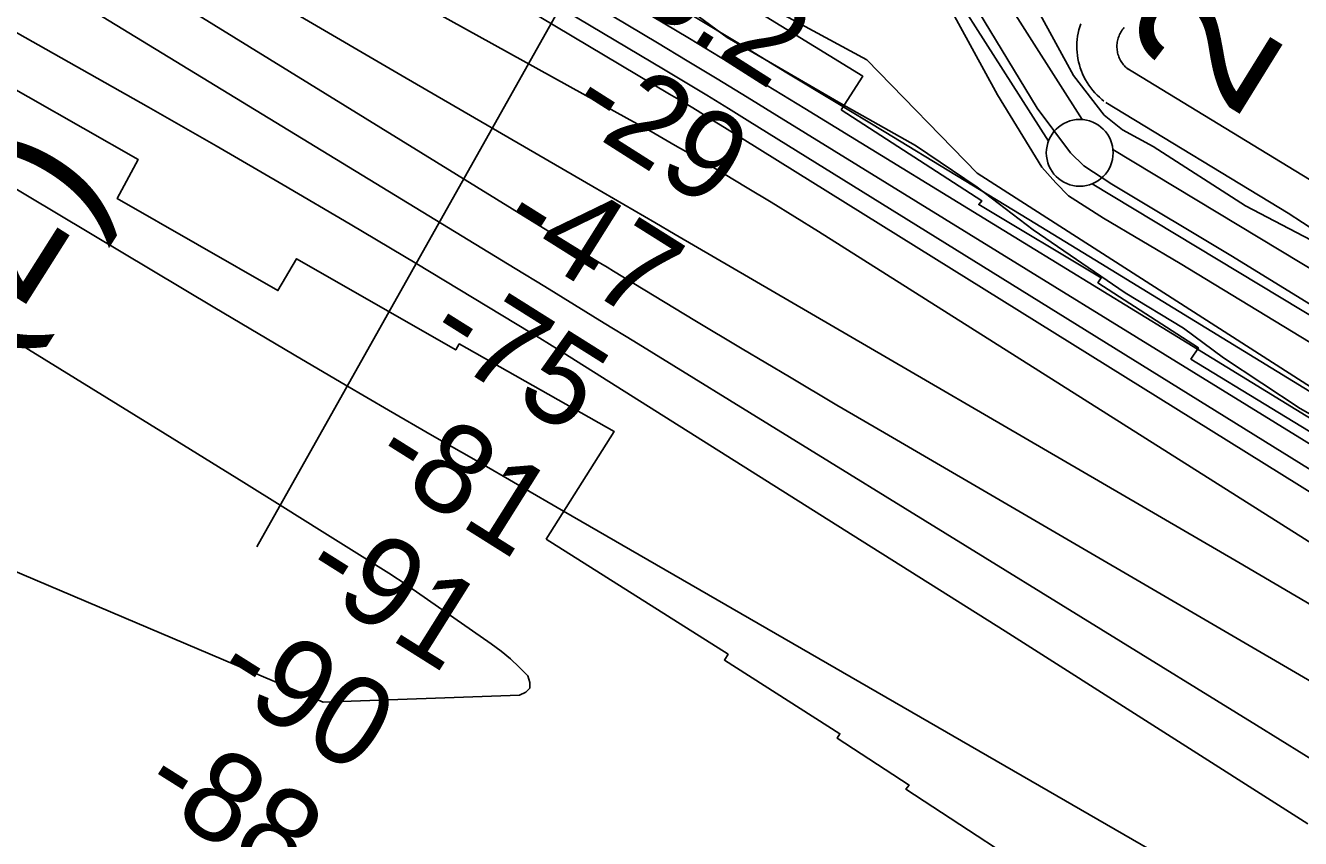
# Model space of a CAD drawing. Extents: x 3677843 to 3715951, y 511991 to 537744.
# Drawn here: x 3699179 to 3700134, y 528871 to 529480 of the extents above; entities that cross this region are included whole.
import ezdxf

# ---------------------------------------------------------------- set-up
doc = ezdxf.new("R2010")
doc.units = 0
for name, color, linetype in [('V-CHAN-NAID', 7, 'Continuous'), ('V-FLOD-BASE', 7, 'Continuous'), ('V-LEVE-TOET', 7, 'Continuous'), ('V-RIVR-EDGE', 7, 'Continuous'), ('V-RIVR-RANG', 7, 'Continuous'), ('V-ROAD-CNTR', 7, 'Continuous'), ('V-RRAP-FSHR', 7, 'Continuous'), ('V-RRAP-RVMT', 7, 'Continuous'), ('V-SURV-IDEN', 7, 'Continuous'), ('V-SURV-LINE', 7, 'Continuous'), ('V-TOPO-DPTH', 7, 'Continuous'), ('V-TOPO-MAJR', 7, 'Continuous'), ('V-TOPO-MINR', 7, 'Continuous'), ('V-TOPO-WATR', 7, 'Continuous')]:
    doc.layers.add(name, color=color, linetype=linetype)

msp = doc.modelspace()

# ---------------------------------------------------------------- linework, layer by layer
at = {"layer": 'V-FLOD-BASE'}
msp.add_lwpolyline([(3700198.7, 529235.71), (3700083.07, 529306.95), (3699992.76, 529360.98), (3699971.73, 529374.85), (3699961.7, 529384.41), (3699936.86, 529417.87), (3699870.94, 529526.85), (3699849.44, 529563.18), (3699842.75, 529570.35), (3699821.73, 529578.96), (3699758.65, 529612.43), (3699653.05, 529673.64), (3699541.71, 529738.67), (3699479.12, 529772.62), (3699455.22, 529785.05), (3699437.07, 529795.57), (3699412.22, 529815.17), (3699357.28, 529867.76), (3699343.42, 529877.8), (3699312.84, 529892.15), (3699279.39, 529910.8), (3699236.86, 529943.78), (3699139.39, 530006.42)], dxfattribs=at)
at = {"layer": 'V-LEVE-TOET'}
for points in [[(3699858.98, 529516.34), (3699907.23, 529427.91), (3699940.19, 529373.9), (3699950.7, 529361.95), (3699960.26, 529352.39), (3699986.54, 529335.65), (3700043.88, 529301.7), (3700147.09, 529239.07)], [(3699924.43, 529515.31), (3699964.01, 529442.31), (3699986.89, 529412.73), (3700000.73, 529401.75), (3700023.62, 529389.34), (3700092.78, 529344.95), (3700158.12, 529310.59)]]:
    msp.add_lwpolyline(points, dxfattribs=at)
at = {"layer": 'V-RIVR-EDGE'}
msp.add_lwpolyline([(3700207.61, 529151.42), (3700133.88, 529193.03), (3700076.34, 529230.99), (3700046.38, 529253.28), (3700002.62, 529279.8), (3699933.7, 529326.8), (3699891.76, 529358.72), (3699845.61, 529390.05), (3699789.85, 529421.4), (3699704.73, 529470.84), (3699657.39, 529505.78), (3699587.28, 529557.58), (3699543.52, 529583.5), (3699497.35, 529605.23), (3699427.81, 529644.42), (3699372.1, 529693.78), (3699325.95, 529722.11), (3699291.15, 529730.6), (3699260.59, 529754.69), (3699236.04, 529778.77), (3699212.04, 529785.43), (3699131.12, 529834.86)], dxfattribs=at)
at = {"layer": 'V-RIVR-RANG'}
msp.add_line((3699685.7, 529682.24), (3699352.52, 529089.46), dxfattribs=at)
at = {"layer": 'V-ROAD-CNTR'}
for points in [[(3699986.84, 529423.24), (3699985.23, 529424.51), (3699983.4, 529426.09), (3699981.65, 529427.75), (3699979.99, 529429.49), (3699978.41, 529431.3), (3699976.91, 529433.19), (3699975.51, 529435.14), (3699974.19, 529437.16), (3699972.97, 529439.25), (3699971.86, 529441.38), (3699970.84, 529443.56), (3699969.93, 529445.79), (3699969.12, 529448.06), (3699968.42, 529450.37), (3699967.83, 529452.7), (3699967.35, 529455.06), (3699966.98, 529457.44), (3699966.72, 529459.84), (3699966.58, 529462.24), (3699966.54, 529464.65), (3699966.62, 529467.06), (3699966.82, 529469.46), (3699967.13, 529471.85), (3699967.54, 529474.22), (3699968.07, 529476.57), (3699968.71, 529478.9), (3699969.46, 529481.19)], [(3700005.38, 529446.83), (3700004.31, 529447.66), (3700003.56, 529448.32), (3700002.83, 529449.01), (3700002.14, 529449.73), (3700001.48, 529450.49), (3700000.86, 529451.27), (3700000.27, 529452.09), (3699999.73, 529452.93), (3699999.23, 529453.78), (3699998.76, 529454.67), (3699998.34, 529455.58), (3699997.96, 529456.51), (3699997.62, 529457.45), (3699997.33, 529458.41), (3699997.09, 529459.38), (3699996.88, 529460.37), (3699996.73, 529461.35), (3699996.62, 529462.35), (3699996.56, 529463.35), (3699996.55, 529464.35), (3699996.58, 529465.35), (3699996.66, 529466.35), (3699996.79, 529467.34), (3699996.97, 529468.33), (3699997.18, 529469.3), (3699997.45, 529470.27), (3699997.76, 529471.22), (3699998.11, 529472.16), (3699998.51, 529473.08), (3699998.95, 529473.98), (3699999.44, 529474.86), (3699999.96, 529475.71), (3700000.52, 529476.54), (3700001.13, 529477.35), (3700001.93, 529478.32)], [(3700233.09, 529304.55), (3700140.69, 529364.61), (3700003.91, 529447.85)], [(3700612.32, 529038.03), (3700275.03, 529241.52), (3700124.71, 529339.22), (3699988.31, 529422.22)]]:
    msp.add_lwpolyline(points, dxfattribs=at)
at = {"layer": 'V-RRAP-FSHR'}
msp.add_lwpolyline([(3697923.1, 530518.07), (3698170.09, 530429.72), (3698308.94, 530365.67), (3698453.49, 530282.85), (3698539.09, 530197.88), (3698677.24, 530087.65), (3698911.6, 529952.36), (3699042.33, 529875.51), (3699175.92, 529784.78), (3699418.3, 529632.01), (3699522.31, 529572.75), (3699644.45, 529530.17), (3699682.62, 529522.76), (3699809.36, 529454.06), (3699891.86, 529369.33), (3700284.89, 529117.41), (3700663.32, 528890.09), (3701052.31, 528660.58), (3701560.59, 528323.03), (3702060.24, 527983.08), (3702175.28, 527854.28), (3702403.05, 527666.58), (3702736.68, 527465.59), (3703307.26, 527130.32)], dxfattribs=at)
at = {"layer": 'V-RRAP-RVMT'}
for points in [[(3699790.09, 529416.75), (3699806.14, 529441.81), (3699683.53, 529517.55), (3699665.12, 529487.14), (3699651.69, 529495.16), (3699648.44, 529489.24), (3699521.09, 529559.18), (3699509.46, 529537.8), (3699397.17, 529603.39), (3699411.39, 529629.42), (3699027.05, 529846.91)], [(3699139.79, 529449.82), (3699263.59, 529379.48), (3699247.72, 529350.36), (3699368.27, 529281.38), (3699382.14, 529305.2), (3699501.43, 529236.89), (3699504.05, 529241.43), (3699620.01, 529175.95), (3699569.17, 529095.2)], [(3700285.21, 529103.48), (3700275.33, 529087.05), (3700171.98, 529154.59), (3700173.17, 529156.01), (3700051.94, 529230.02), (3700057.58, 529238.49), (3699982.37, 529287.23), (3699984.75, 529290.85), (3699893.03, 529345.8), (3699895.3, 529348.61), (3699790.09, 529416.75)], [(3699569.17, 529095.2), (3699705.3, 529009.05), (3699702.55, 529004.68), (3699789.05, 528949.55), (3699787.14, 528946.22), (3699840.83, 528911.15), (3699838.46, 528908.01), (3699959.12, 528829.05), (3699955.64, 528824.14), (3700071.38, 528747.7)]]:
    msp.add_lwpolyline(points, dxfattribs=at)
at = {"layer": 'V-SURV-LINE'}
for points in [[(3699855.58, 529589.9), (3699970.58, 529409.44)], [(3699945.28, 529393.31), (3699830.28, 529573.78)], [(3699993.53, 529387.04), (3700915.07, 528831.05)], [(3700899.56, 528805.37), (3699978.02, 529361.36)]]:
    msp.add_lwpolyline(points, dxfattribs=at)
msp.add_circle((3699968.67, 529384.52), 25, dxfattribs=at)
at = {"layer": 'V-TOPO-DPTH'}
for points in [[(3698049.95, 530273.07), (3698091.27, 530248.1), (3698132.81, 530223.5), (3698510.32, 530003.34), (3698522.16, 529996.42), (3698533.99, 529989.48), (3698545.8, 529982.52), (3698557.61, 529975.55), (3699123.99, 529640.17), (3699208.94, 529590.01), (3699293.97, 529539.99), (3699379.13, 529490.19), (3699464.37, 529440.52), (3699604.15, 529359.31), (3699619.56, 529350.35), (3699634.97, 529341.4), (3699650.38, 529332.44), (3699665.79, 529323.47), (3700087.88, 529077.88), (3700189.32, 529018.16)], [(3698049.95, 530273.07), (3698091.27, 530248.1), (3698132.81, 530223.5), (3698510.32, 530003.34), (3698522.16, 529996.42), (3698533.99, 529989.48), (3698545.8, 529982.52), (3698557.61, 529975.55), (3699123.99, 529640.17), (3699208.94, 529590.01), (3699293.97, 529539.99), (3699379.13, 529490.19), (3699464.37, 529440.52), (3699604.15, 529359.31), (3699619.56, 529350.35), (3699634.97, 529341.4), (3699650.38, 529332.44), (3699665.79, 529323.47), (3700087.88, 529077.88), (3700189.32, 529018.16)], [(3700715.94, 528853.97), (3700038.63, 529268.48), (3699984.56, 529301.53), (3699930.47, 529334.54), (3699876.34, 529367.49), (3699822.18, 529400.4), (3699784.99, 529422.97), (3699749.39, 529444.54), (3699713.78, 529466.07), (3699678.13, 529487.54), (3699642.45, 529508.97), (3698859.11, 529978.84)], [(3698857.32, 529884.17), (3699289.41, 529644.61), (3699355.48, 529607.58), (3699421.32, 529570.15), (3699486.82, 529532.12), (3699552.08, 529493.68), (3699661.51, 529428.56), (3699671.87, 529422.35), (3699682.2, 529416.11), (3699692.49, 529409.8), (3699702.76, 529403.45), (3700327.76, 529014.34)], [(3698857.32, 529884.17), (3699289.41, 529644.61), (3699355.48, 529607.58), (3699421.32, 529570.15), (3699486.82, 529532.12), (3699552.08, 529493.68), (3699661.51, 529428.56), (3699671.87, 529422.35), (3699682.2, 529416.11), (3699692.49, 529409.8), (3699702.76, 529403.45), (3700327.76, 529014.34)], [(3700197.94, 529131.49), (3699741.79, 529412.56), (3699719.51, 529426.23), (3699697.2, 529439.83), (3699674.82, 529453.34), (3699652.41, 529466.79), (3699385.93, 529625.93), (3699254.35, 529704.07), (3699122.53, 529781.78)], [(3699122.53, 529781.78), (3699254.35, 529704.07), (3699385.93, 529625.93), (3699652.41, 529466.79), (3699674.82, 529453.34), (3699697.2, 529439.83), (3699719.51, 529426.23), (3699741.79, 529412.56), (3700197.94, 529131.49)], [(3700661.28, 528764.04), (3699772.95, 529325.58), (3699755.28, 529336.64), (3699737.54, 529347.61), (3699719.71, 529358.41), (3699701.81, 529369.12), (3699683.83, 529379.66), (3699665.78, 529390.11), (3699647.64, 529400.39), (3699629.44, 529410.56), (3699121.09, 529691.84)], [(3700661.28, 528764.04), (3699772.95, 529325.58), (3699755.28, 529336.64), (3699737.54, 529347.61), (3699719.71, 529358.41), (3699701.81, 529369.12), (3699683.83, 529379.66), (3699665.78, 529390.11), (3699647.64, 529400.39), (3699629.44, 529410.56), (3699121.09, 529691.84)]]:
    msp.add_lwpolyline(points, dxfattribs=at)
at = {"layer": 'V-TOPO-MAJR'}
msp.add_lwpolyline([(3700625.54, 528706.53), (3699822.44, 529174.83), (3699786.85, 529195.69), (3699751.32, 529216.67), (3699715.89, 529237.82), (3699680.53, 529259.07), (3699619.55, 529295.92), (3699614.74, 529298.84), (3699609.92, 529301.77), (3699605.12, 529304.71), (3699600.32, 529307.66), (3699138.33, 529592.6), (3699035.78, 529655.67), (3698933.14, 529718.58), (3698830.34, 529781.24), (3698727.45, 529843.73), (3698524.02, 529966.94), (3698522.76, 529967.7), (3698521.49, 529968.45), (3698520.22, 529969.19), (3698518.94, 529969.91), (3697830.25, 530358.4)], dxfattribs=at)
at = {"layer": 'V-TOPO-MINR'}
for points in [[(3700189.69, 528900.96), (3700101.04, 528955.84), (3699634.68, 529243.43), (3699612.5, 529257.09), (3699590.3, 529270.73), (3699568.09, 529284.33), (3699545.86, 529297.92), (3699166.84, 529529.2), (3699055.82, 529596.58), (3698944.59, 529663.59), (3698833.03, 529730.06), (3698721.25, 529796.17), (3698545.38, 529899.62), (3698521.36, 529913.71), (3698497.33, 529927.78), (3698473.27, 529941.8), (3698449.19, 529955.79), (3697514.38, 530498)], [(3700189.32, 529018.16), (3700087.88, 529077.88), (3699665.79, 529323.47), (3699650.38, 529332.44), (3699634.97, 529341.4), (3699619.56, 529350.35), (3699604.15, 529359.31), (3699464.37, 529440.52), (3699379.13, 529490.19), (3699293.97, 529539.99), (3699208.94, 529590.01), (3699123.99, 529640.17), (3698557.61, 529975.55), (3698545.8, 529982.52), (3698533.99, 529989.48), (3698522.16, 529996.42), (3698510.32, 530003.34), (3698132.81, 530223.5), (3698091.27, 530248.1), (3698049.95, 530273.07)], [(3700249.71, 528730.98), (3699581.99, 529116.28), (3699549.27, 529135.17), (3699516.56, 529154.06), (3699483.85, 529172.96), (3699451.14, 529191.86), (3699418.48, 529210.85), (3699385.88, 529229.93), (3699353.36, 529249.15), (3699320.89, 529268.46), (3698499.34, 529759.76), (3698461.82, 529782.31), (3698424.35, 529804.95), (3698386.98, 529827.76), (3698349.67, 529850.66), (3698182.43, 529953.83), (3698061.6, 530028.48)], [(3700327.76, 529014.34), (3699702.76, 529403.45), (3699692.49, 529409.8), (3699682.2, 529416.11), (3699671.87, 529422.35), (3699661.51, 529428.56), (3699552.08, 529493.68), (3699486.82, 529532.12), (3699421.32, 529570.15), (3699355.48, 529607.58), (3699289.41, 529644.61), (3698857.32, 529884.17)], [(3700149.13, 529180.96), (3700038.26, 529249.02), (3699927.32, 529316.98), (3699762.83, 529417.6), (3699734.07, 529435.13), (3699705.27, 529452.61), (3699676.43, 529470.01), (3699647.54, 529487.35), (3699132.7, 529795.45)], [(3700197.94, 529131.49), (3699741.79, 529412.56), (3699719.51, 529426.23), (3699697.2, 529439.83), (3699674.82, 529453.34), (3699652.41, 529466.79), (3699385.93, 529625.93), (3699254.35, 529704.07), (3699122.53, 529781.78)], [(3700574.88, 528878.36), (3699721.7, 529407.83), (3699705.61, 529417.75), (3699689.48, 529427.62), (3699673.3, 529437.41), (3699657.08, 529447.13), (3699483.92, 529550.35), (3699380.93, 529611.35), (3699277.7, 529671.96), (3699174.14, 529731.98)], [(3697679.94, 529704.67), (3699402.21, 528973.16), (3699549.23, 528978.45), (3699553.94, 528980.67), (3699556.83, 528983.68), (3699556.99, 528987.84), (3699555.33, 528992.78), (3699549, 528999.38), (3699542.38, 529005.66), (3699535.34, 529011.45), (3699528.02, 529016.93), (3699466.29, 529059.84), (3699463.05, 529062.06), (3699459.79, 529064.25), (3699456.5, 529066.39), (3699453.18, 529068.5), (3699401.28, 529101.06), (3699371.98, 529119.39), (3699342.65, 529137.69), (3699313.29, 529155.91), (3699283.89, 529174.1), (3698442.59, 529693.27)], [(3700139.62, 528882.07), (3700026.27, 528954.28), (3699912.75, 529026.23), (3699799.12, 529098), (3699586.25, 529232.11), (3699578.96, 529236.68), (3699571.65, 529241.21), (3699564.31, 529245.7), (3699556.96, 529250.17), (3699472.14, 529301.34), (3699422.24, 529331.15), (3699372.18, 529360.68), (3699321.87, 529389.79), (3699271.38, 529418.6), (3698796.04, 529687.28)], [(3700661.28, 528764.04), (3699772.95, 529325.58), (3699755.28, 529336.64), (3699737.54, 529347.61), (3699719.71, 529358.41), (3699701.81, 529369.12), (3699683.83, 529379.66), (3699665.78, 529390.11), (3699647.64, 529400.39), (3699629.44, 529410.56), (3699121.09, 529691.84)]]:
    msp.add_lwpolyline(points, dxfattribs=at)
at = {"layer": 'V-TOPO-WATR'}
msp.add_lwpolyline([(3700715.94, 528853.97), (3700038.63, 529268.48), (3699984.56, 529301.53), (3699930.47, 529334.54), (3699876.34, 529367.49), (3699822.18, 529400.4), (3699784.99, 529422.97), (3699749.39, 529444.54), (3699713.78, 529466.07), (3699678.13, 529487.54), (3699642.45, 529508.97), (3698859.11, 529978.84)], dxfattribs=at)

# ---------------------------------------------------------------- texts
at = {"layer": 'V-CHAN-NAID'}
msp.add_text('DISCHARGE (91.6) (2)', height=100, rotation=57.68868, dxfattribs=at).set_placement((3698500.86, 528198.06))
at = {"layer": 'V-RIVR-RANG'}
for s, rotation, p in [('5.2', 327.55833, (3699632.69, 529497.91)), ('-29', 327.55833, (3699582.82, 529411.11)), ('-47', 327.84497, (3699531.77, 529324.61)), ('-75', 327.84497, (3699476.56, 529241.2)), ('-81', 327.84497, (3699435.86, 529148.67)), ('-91', 327.84497, (3699383.32, 529063.58)), ('-90', 327.84497, (3699317.38, 528986.91)), ('-88', 327.84497, (3699263.28, 528902.8))]:
    msp.add_text(s, height=67, rotation=rotation, dxfattribs=at).set_placement(p)
at = {"layer": 'V-SURV-IDEN'}
msp.add_text('2+54.0', height=100, rotation=58.23444, dxfattribs=at).set_placement((3700084.93, 529408.01))

doc.saveas('drawing.dxf')
